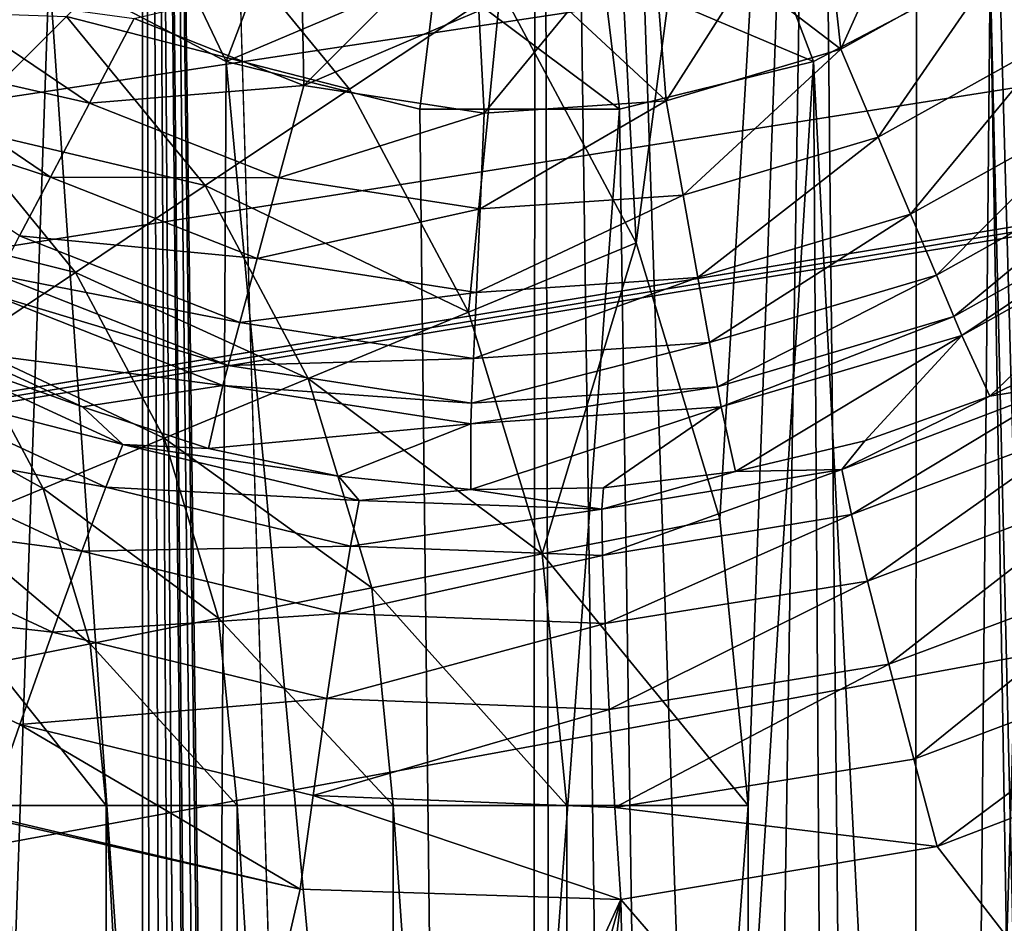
# Model space of a CAD drawing. Header units: metres. Extents: x -105 to 105, y -117 to 62.
# Tile 330 of 382: x 7.19 to 10.76, y 2.77 to 6.05. Entities that reach past the tile are written whole.
import ezdxf

# ---------------------------------------------------------------- set-up
doc = ezdxf.new("R2010")
doc.units = ezdxf.units.M
doc.layers.add('solid_509432_AD150_SW0001', color=7, linetype='CONTINUOUS')
doc.layers.add('solid_509432_AD150_SW0001_01', color=7, linetype='CONTINUOUS')

msp = doc.modelspace()

# ---------------------------------------------------------------- linework, layer by layer
at = {"layer": 'solid_509432_AD150_SW0001'}
for points in [[(90, 18.299999, -16.299999), (-53, -0.25, -16.299999), (-90, -0.25, -16.299999)], [(-90, 18.299999, -16.299999), (90, 18.299999, -16.299999), (-90, -0.25, -16.299999)]]:
    msp.add_3dface(points, dxfattribs=at)
at = {"layer": 'solid_509432_AD150_SW0001_01'}
for points in [[(6.158848, 18.585764, 71.856293), (7.271198, -90.493584, 71.846954), (7.627426, -90.37117, 71.843636)], [(7.633742, 18.070267, 71.843575), (6.158848, 18.585764, 71.856293), (7.627426, -90.37117, 71.843636)], [(6.158848, 18.585764, 71.856293), (7.181343, -90.514397, 71.847771), (7.271198, -90.493584, 71.846954)], [(-47.909828, -0.25, -16.299999), (-53, -0.25, -16.299999), (90, 18.299999, -16.299999)], [(-42.814568, -0.25, -16.299999), (-47.909828, -0.25, -16.299999), (90, 18.299999, -16.299999)], [(-37.719303, -0.25, -16.299999), (-42.814568, -0.25, -16.299999), (90, 18.299999, -16.299999)], [(-32.624043, -0.25, -16.299999), (-37.719303, -0.25, -16.299999), (90, 18.299999, -16.299999)], [(-27.549141, -0.25, -16.299999), (-32.624043, -0.25, -16.299999), (90, 18.299999, -16.299999)], [(-23, -0.25, -16.299999), (-27.549141, -0.25, -16.299999), (90, 18.299999, -16.299999)], [(-22.841265, -0.250993, -16.299999), (-23, -0.25, -16.299999), (90, 18.299999, -16.299999)], [(-22.698387, -0.251749, -16.299999), (-22.841265, -0.250993, -16.299999), (90, 18.299999, -16.299999)], [(-10.890583, -0.25, -16.299999), (-22.698387, -0.251749, -16.299999), (90, 18.299999, -16.299999)], [(0, -0.25, -16.299999), (-10.890583, -0.25, -16.299999), (90, 18.299999, -16.299999)], [(10.890579, -0.25, -16.299999), (0, -0.25, -16.299999), (90, 18.299999, -16.299999)], [(7.633742, 18.070267, 71.843575), (7.627426, -90.37117, 71.843636), (7.795491, -90.288895, 71.842018)], [(7.633742, 18.070267, 71.843575), (9.022556, -88.007729, 71.829117), (9.022556, -28.755762, 71.829117)], [(9.065643, 17.446205, 71.828629), (7.633742, 18.070267, 71.843575), (9.022556, -28.755762, 71.829117)], [(7.633742, 18.070267, 71.843575), (8.98235, -88.533623, 71.829575), (9.022556, -88.007729, 71.829117)], [(7.633742, 18.070267, 71.843575), (8.979424, -88.551857, 71.829605), (8.98235, -88.533623, 71.829575)], [(7.633742, 18.070267, 71.843575), (8.859094, -89.033203, 71.830948), (8.979424, -88.551857, 71.829605)], [(7.633742, 18.070267, 71.843575), (8.663997, -89.454674, 71.833084), (8.859094, -89.033203, 71.830948)], [(7.633742, 18.070267, 71.843575), (8.615164, -89.533127, 71.833611), (8.663997, -89.454674, 71.833084)], [(7.633742, 18.070267, 71.843575), (8.384526, -89.830048, 71.83606), (8.615164, -89.533127, 71.833611)], [(7.633742, 18.070267, 71.843575), (8.252732, -89.962006, 71.837433), (8.384526, -89.830048, 71.83606)], [(7.633742, 18.070267, 71.843575), (8.034111, -90.139801, 71.839661), (8.252732, -89.962006, 71.837433)], [(7.633742, 18.070267, 71.843575), (7.795491, -90.288895, 71.842018), (8.034111, -90.139801, 71.839661)], [(9.178672, -26.460121, 71.827347), (9.065643, 17.446205, 71.828629), (9.022556, -28.755762, 71.829117)], [(10.412165, -22.032551, 71.812241), (10.446499, 16.71714, 71.81179), (9.065643, 17.446205, 71.828629)], [(9.644741, -24.204479, 71.821861), (10.412165, -22.032551, 71.812241), (9.065643, 17.446205, 71.828629)], [(9.178672, -26.460121, 71.827347), (9.644741, -24.204479, 71.821861), (9.065643, 17.446205, 71.828629)], [(56.523369, 17.273149, -13.4), (4.535146, 17.273149, -13.4), (53, -0.25, -13.4)], [(52.950596, -0.25, -13.4), (53, -0.25, -13.4), (4.535146, 17.273149, -13.4)], [(52.900997, -0.249998, -13.4), (52.950596, -0.25, -13.4), (4.535146, 17.273149, -13.4)], [(41.241299, -0.200349, -13.4), (52.900997, -0.249998, -13.4), (4.535146, 17.273149, -13.4)], [(34.703178, -0.138733, -13.4), (41.241299, -0.200349, -13.4), (4.535146, 17.273149, -13.4)], [(27.671181, -0.053889, -13.4), (34.703178, -0.138733, -13.4), (4.535146, 17.273149, -13.4)], [(25.500853, -0.025307, -13.4), (27.671181, -0.053889, -13.4), (4.535146, 17.273149, -13.4)], [(23.374996, 0.00235, -13.4), (25.500853, -0.025307, -13.4), (4.535146, 17.273149, -13.4)], [(22.756027, 0.002081, -13.4), (23.374996, 0.00235, -13.4), (4.535146, 17.273149, -13.4)], [(22.091089, -0.016663, -13.4), (22.756027, 0.002081, -13.4), (4.535146, 17.273149, -13.4)], [(21.366352, -0.05458, -13.4), (22.091089, -0.016663, -13.4), (4.535146, 17.273149, -13.4)], [(20.567993, -0.11237, -13.4), (21.366352, -0.05458, -13.4), (4.535146, 17.273149, -13.4)], [(20.325861, -0.121734, -13.4), (20.567993, -0.11237, -13.4), (4.535146, 17.273149, -13.4)], [(20.115334, -0.11237, -13.4), (20.325861, -0.121734, -13.4), (4.535146, 17.273149, -13.4)], [(4.535146, -0.11237, -13.4), (20.115334, -0.11237, -13.4), (4.535146, 17.273149, -13.4)], [(10.412165, -22.032551, 71.812241), (11.466784, -19.984238, 71.797813), (10.446499, 16.71714, 71.81179)], [(11.466784, -19.984238, 71.797813), (11.76857, 15.887227, 71.793434), (10.446499, 16.71714, 71.81179)], [(9.12527, 10.951106, 68.879997), (9.422147, 5.238026, 68.879997), (8.929769, 6.159431, 68.879997)], [(9.12527, 10.951106, 68.879997), (10.075418, 10.182426, 68.879997), (9.422147, 5.238026, 68.879997)], [(10.075418, 10.182426, 68.879997), (9.725224, 4.238317, 68.879997), (9.422147, 5.238026, 68.879997)], [(10.075418, 10.182426, 68.879997), (9.827391, 3.2, 68.879997), (9.725224, 4.238317, 68.879997)], [(10.075418, 10.182426, 68.879997), (9.827391, -5.8, 68.879997), (9.827391, 3.2, 68.879997)], [(10.075418, 10.182426, 68.879997), (10.310082, -12.572193, 68.879997), (9.827391, -5.8, 68.879997)], [(10.075418, 10.182426, 68.879997), (10.961078, 9.340251, 68.879997), (10.310082, -12.572193, 68.879997)], [(10.961078, 9.340251, 68.879997), (11.178156, -11.711964, 68.879997), (10.310082, -12.572193, 68.879997)], [(7, -2.3, 3.6), (7.29579, 6.23106, 3.6), (6.754485, 6.710617, 3.6)], [(11, -6.3, 3.6), (11.245516, 6.710617, 3.6), (10.70421, 6.23106, 3.6)], [(10.740372, 6.262359, -3.603846), (11.232481, 6.703249, -3.603846), (10.941905, 5.980083, -3.468048)], [(7.579852, 6.64253, 3.1), (7.29579, 6.23106, 3.6), (7.936197, 5.894947, 3.6)], [(8.113498, 6.362455, 3.1), (7.579852, 6.64253, 3.1), (7.936197, 5.894947, 3.6)], [(7.357871, 6.05787, 68.590508), (7.80245, 6.50245, 68.807167), (8.38327, 5.794718, 68.807167)], [(8.38327, 5.794718, 68.807167), (7.80245, 6.50245, 68.807167), (8.929769, 6.159431, 68.879997)], [(10.16357, 5.940093, -3.603846), (10.120552, 6.325159, -3.65), (10.406547, 6.482539, -3.65)], [(10.16357, 5.940093, -3.603846), (10.406547, 6.482539, -3.65), (10.740372, 6.262359, -3.603846)], [(8.698611, 6.218234, 3.1), (8.113498, 6.362455, 3.1), (7.936197, 5.894947, 3.6)], [(9.886502, 6.362455, 3.1), (9.301389, 6.218234, 3.1), (10.063803, 5.894947, 3.6)], [(9.886502, 6.362455, 3.1), (10.063803, 5.894947, 3.6), (10.70421, 6.23106, 3.6)], [(10.16357, 5.940093, -3.603846), (9.817283, 6.204493, -3.65), (10.120552, 6.325159, -3.65)], [(10.16357, 5.940093, -3.603846), (10.740372, 6.262359, -3.603846), (10.29831, 5.620499, -3.468048)], [(10.740372, 6.262359, -3.603846), (10.941905, 5.980083, -3.468048), (10.29831, 5.620499, -3.468048)], [(7, -2.3, 3.6), (7.890118, -2.400297, 3.6), (7.29579, 6.23106, 3.6)], [(7.890118, -2.400297, 3.6), (7.936197, 5.894947, 3.6), (7.29579, 6.23106, 3.6)], [(8.698611, 6.218234, 3.1), (7.936197, 5.894947, 3.6), (8.638337, 5.72188, 3.6)], [(8.698611, 6.218234, 3.1), (8.638337, 5.72188, 3.6), (9.361663, 5.72188, 3.6)], [(9.301389, 6.218234, 3.1), (8.698611, 6.218234, 3.1), (9.361663, 5.72188, 3.6)], [(9.301389, 6.218234, 3.1), (9.361663, 5.72188, 3.6), (10.063803, 5.894947, 3.6)], [(10.603883, -4.564479, 3.6), (10.70421, 6.23106, 3.6), (10.063803, 5.894947, 3.6)], [(10.603883, -4.564479, 3.6), (10.899703, -5.409883, 3.6), (10.70421, 6.23106, 3.6)], [(10.899703, -5.409883, 3.6), (11, -6.3, 3.6), (10.70421, 6.23106, 3.6)], [(7.603097, 6.050539, -3.603846), (8.210459, 6.195578, -3.65), (8.217982, 5.808731, -3.603846)], [(8.217982, 5.808731, -3.603846), (8.210459, 6.195578, -3.65), (8.527251, 6.116976, -3.65)], [(9.530147, 5.752131, -3.603846), (9.501385, 6.122381, -3.65), (9.817283, 6.204493, -3.65)], [(9.530147, 5.752131, -3.603846), (9.817283, 6.204493, -3.65), (10.16357, 5.940093, -3.603846)], [(6.831097, 6.157403, -3.468048), (7.441337, 5.743734, -3.468048), (6.634661, 5.927121, -3.250977)], [(7.603097, 6.050539, -3.603846), (7.441337, 5.743734, -3.468048), (6.831097, 6.157403, -3.468048)], [(8.814858, 4.987273, 68.807167), (8.38327, 5.794718, 68.807167), (8.929769, 6.159431, 68.879997)], [(8.814858, 4.987273, 68.807167), (8.929769, 6.159431, 68.879997), (9.422147, 5.238026, 68.879997)], [(8.217982, 5.808731, -3.603846), (8.527251, 6.116976, -3.65), (8.851347, 6.078281, -3.65)], [(9.530147, 5.752131, -3.603846), (9.177736, 6.080092, -3.65), (9.501385, 6.122381, -3.65)], [(6.957966, 5.657966, 68.240654), (6.431211, 6.090262, 68.240654), (7.357871, 6.05787, 68.590508)], [(8.217982, 5.808731, -3.603846), (8.851347, 6.078281, -3.65), (8.870924, 5.707622, -3.603846)], [(8.870924, 5.707622, -3.603846), (8.851347, 6.078281, -3.65), (9.177736, 6.080092, -3.65)], [(8.870924, 5.707622, -3.603846), (9.177736, 6.080092, -3.65), (9.530147, 5.752131, -3.603846)], [(6.957966, 5.657966, 68.240654), (7.357871, 6.05787, 68.590508), (7.8605, 5.445415, 68.590508)], [(7.8605, 5.445415, 68.590508), (7.357871, 6.05787, 68.590508), (8.38327, 5.794718, 68.807167)], [(7.603097, 6.050539, -3.603846), (8.217982, 5.808731, -3.603846), (7.441337, 5.743734, -3.468048)], [(10.29831, 5.620499, -3.468048), (10.941905, 5.980083, -3.468048), (10.415898, 5.341589, -3.250977)], [(10.941905, 5.980083, -3.468048), (11.117782, 5.733742, -3.250977), (10.415898, 5.341589, -3.250977)], [(6.634661, 5.927121, -3.250977), (7.300169, 5.475986, -3.250977), (6.478992, 5.74463, -2.96602)], [(7.441337, 5.743734, -3.468048), (7.300169, 5.475986, -3.250977), (6.634661, 5.927121, -3.250977)], [(9.530147, 5.752131, -3.603846), (10.16357, 5.940093, -3.603846), (9.591537, 5.410771, -3.468048)], [(10.16357, 5.940093, -3.603846), (10.29831, 5.620499, -3.468048), (9.591537, 5.410771, -3.468048)], [(7.890118, -2.400297, 3.6), (8.73552, -2.696117, 3.6), (7.936197, 5.894947, 3.6)], [(8.73552, -2.696117, 3.6), (8.638337, 5.72188, 3.6), (7.936197, 5.894947, 3.6)], [(9.493982, -3.172695, 3.6), (10.063803, 5.894947, 3.6), (9.361663, 5.72188, 3.6)], [(9.493982, -3.172695, 3.6), (10.127305, -3.806017, 3.6), (10.063803, 5.894947, 3.6)], [(10.127305, -3.806017, 3.6), (10.603883, -4.564479, 3.6), (10.063803, 5.894947, 3.6)], [(8.217982, 5.808731, -3.603846), (8.127426, 5.473926, -3.468048), (7.441337, 5.743734, -3.468048)], [(7.8605, 5.445415, 68.590508), (8.38327, 5.794718, 68.807167), (8.814858, 4.987273, 68.807167)], [(8.217982, 5.808731, -3.603846), (8.870924, 5.707622, -3.603846), (8.127426, 5.473926, -3.468048)], [(7.300169, 5.475986, -3.250977), (7.188299, 5.263805, -2.96602), (6.478992, 5.74463, -2.96602)], [(7.441337, 5.743734, -3.468048), (8.127426, 5.473926, -3.468048), (7.300169, 5.475986, -3.250977)], [(9.530147, 5.752131, -3.603846), (9.591537, 5.410771, -3.468048), (8.855977, 5.361108, -3.468048)], [(8.870924, 5.707622, -3.603846), (9.530147, 5.752131, -3.603846), (8.855977, 5.361108, -3.468048)], [(8.870924, 5.707622, -3.603846), (8.855977, 5.361108, -3.468048), (8.127426, 5.473926, -3.468048)], [(8.73552, -2.696117, 3.6), (9.361663, 5.72188, 3.6), (8.638337, 5.72188, 3.6)], [(8.73552, -2.696117, 3.6), (9.493982, -3.172695, 3.6), (9.361663, 5.72188, 3.6)], [(10.415898, 5.341589, -3.250977), (11.117782, 5.733742, -3.250977), (10.509082, 5.120564, -2.96602)], [(11.117782, 5.733742, -3.250977), (11.257159, 5.538525, -2.96602), (10.509082, 5.120564, -2.96602)], [(6.622386, 5.322386, 67.774803), (6.957966, 5.657966, 68.240654), (7.390262, 5.131211, 68.240654)], [(7.390262, 5.131211, 68.240654), (6.957966, 5.657966, 68.240654), (7.8605, 5.445415, 68.590508)], [(9.591537, 5.410771, -3.468048), (10.29831, 5.620499, -3.468048), (9.645112, 5.112868, -3.250977)], [(10.29831, 5.620499, -3.468048), (10.415898, 5.341589, -3.250977), (9.645112, 5.112868, -3.250977)], [(10.509082, 5.120564, -2.96602), (11.257159, 5.538525, -2.96602), (10.572117, 4.971049, -2.630746)], [(11.257159, 5.538525, -2.96602), (11.351441, 5.406468, -2.630746), (10.572117, 4.971049, -2.630746)], [(7.300169, 5.475986, -3.250977), (8.048397, 5.181742, -3.250977), (7.188299, 5.263805, -2.96602)], [(8.127426, 5.473926, -3.468048), (8.048397, 5.181742, -3.250977), (7.300169, 5.475986, -3.250977)], [(8.127426, 5.473926, -3.468048), (8.855977, 5.361108, -3.468048), (8.048397, 5.181742, -3.250977)], [(7.390262, 5.131211, 68.240654), (7.8605, 5.445415, 68.590508), (8.233988, 4.746668, 68.590508)], [(8.233988, 4.746668, 68.590508), (7.8605, 5.445415, 68.590508), (8.814858, 4.987273, 68.807167)], [(9.591537, 5.410771, -3.468048), (9.645112, 5.112868, -3.250977), (8.842933, 5.058707, -3.250977)], [(8.855977, 5.361108, -3.468048), (9.591537, 5.410771, -3.468048), (8.842933, 5.058707, -3.250977)], [(10.572117, 4.971049, -2.630746), (11.351441, 5.406468, -2.630746), (10.60106, 4.902399, -2.267689)], [(11.351441, 5.406468, -2.630746), (11.394732, 5.345834, -2.267689), (10.60106, 4.902399, -2.267689)], [(8.855977, 5.361108, -3.468048), (8.842933, 5.058707, -3.250977), (8.048397, 5.181742, -3.250977)], [(6.995663, 4.867548, 67.774803), (6.622386, 5.322386, 67.774803), (7.390262, 5.131211, 68.240654)], [(9.645112, 5.112868, -3.250977), (10.415898, 5.341589, -3.250977), (9.687569, 4.876789, -2.96602)], [(10.415898, 5.341589, -3.250977), (10.509082, 5.120564, -2.96602), (9.687569, 4.876789, -2.96602)], [(10.702817, 4.682299, 0.811682), (10.60106, 4.902399, -2.267689), (11.394732, 5.345834, -2.267689)], [(11.135472, 4.893201, 0.826894), (10.702817, 4.682299, 0.811682), (11.394732, 5.345834, -2.267689)], [(7.188299, 5.263805, -2.96602), (7.98577, 4.950196, -2.96602), (7.112624, 5.120274, -2.630746)], [(8.048397, 5.181742, -3.250977), (7.98577, 4.950196, -2.96602), (7.188299, 5.263805, -2.96602)], [(9.080629, 4.111144, 68.807167), (8.814858, 4.987273, 68.807167), (9.422147, 5.238026, 68.879997)], [(9.080629, 4.111144, 68.807167), (9.422147, 5.238026, 68.879997), (9.725224, 4.238317, 68.879997)], [(8.048397, 5.181742, -3.250977), (8.842933, 5.058707, -3.250977), (7.98577, 4.950196, -2.96602)], [(6.995663, 4.867548, 67.774803), (7.390262, 5.131211, 68.240654), (7.711487, 4.530241, 68.240654)], [(7.112624, 5.120274, -2.630746), (7.943405, 4.793565, -2.630746), (7.077877, 5.054371, -2.267689)], [(7.98577, 4.950196, -2.96602), (7.943405, 4.793565, -2.630746), (7.112624, 5.120274, -2.630746)], [(7.711487, 4.530241, 68.240654), (7.390262, 5.131211, 68.240654), (8.233988, 4.746668, 68.590508)], [(9.645112, 5.112868, -3.250977), (9.687569, 4.876789, -2.96602), (8.832596, 4.819063, -2.96602)], [(8.842933, 5.058707, -3.250977), (9.645112, 5.112868, -3.250977), (8.832596, 4.819063, -2.96602)], [(9.687569, 4.876789, -2.96602), (10.509082, 5.120564, -2.96602), (9.716289, 4.717092, -2.630746)], [(10.509082, 5.120564, -2.96602), (10.572117, 4.971049, -2.630746), (9.716289, 4.717092, -2.630746)], [(6.978363, 4.844532, 0.680698), (7.077877, 5.054371, -2.267689), (7.923953, 4.721647, -2.267689)], [(7.943405, 4.793565, -2.630746), (7.923953, 4.721647, -2.267689), (7.077877, 5.054371, -2.267689)], [(8.842933, 5.058707, -3.250977), (8.832596, 4.819063, -2.96602), (7.98577, 4.950196, -2.96602)], [(8.233988, 4.746668, 68.590508), (8.814858, 4.987273, 68.807167), (9.080629, 4.111144, 68.807167)], [(9.716289, 4.717092, -2.630746), (10.572117, 4.971049, -2.630746), (9.729476, 4.643766, -2.267689)], [(10.572117, 4.971049, -2.630746), (10.60106, 4.902399, -2.267689), (9.729476, 4.643766, -2.267689)], [(7.98577, 4.950196, -2.96602), (8.832596, 4.819063, -2.96602), (7.943405, 4.793565, -2.630746)], [(9.781416, 4.409468, 0.779293), (9.729476, 4.643766, -2.267689), (10.60106, 4.902399, -2.267689)], [(10.249678, 4.520421, 0.79576), (9.781416, 4.409468, 0.779293), (10.60106, 4.902399, -2.267689)], [(10.702817, 4.682299, 0.811682), (10.249678, 4.520421, 0.79576), (10.60106, 4.902399, -2.267689)], [(10.990044, 4.729917, 1.189961), (10.702817, 4.682299, 0.811682), (11.135472, 4.893201, 0.826894)], [(6.763923, 4.876386, 1.043887), (7.562281, 4.508081, 1.071523), (6.672842, 4.735818, 1.383832)], [(6.696092, 4.667381, 67.215843), (6.995663, 4.867548, 67.774803), (7.273032, 4.348627, 67.774803)], [(6.763923, 4.876386, 1.043887), (6.978363, 4.844532, 0.680698), (7.415764, 4.643845, 0.696084)], [(6.763923, 4.876386, 1.043887), (7.415764, 4.643845, 0.696084), (7.562281, 4.508081, 1.071523)], [(7.273032, 4.348627, 67.774803), (6.995663, 4.867548, 67.774803), (7.711487, 4.530241, 68.240654)], [(9.687569, 4.876789, -2.96602), (9.716289, 4.717092, -2.630746), (8.825603, 4.656955, -2.630746)], [(8.832596, 4.819063, -2.96602), (9.687569, 4.876789, -2.96602), (8.825603, 4.656955, -2.630746)], [(7.415764, 4.643845, 0.696084), (6.978363, 4.844532, 0.680698), (7.923953, 4.721647, -2.267689)], [(8.832596, 4.819063, -2.96602), (8.825603, 4.656955, -2.630746), (7.943405, 4.793565, -2.630746)], [(7.943405, 4.793565, -2.630746), (8.825603, 4.656955, -2.630746), (7.923953, 4.721647, -2.267689)], [(7.711487, 4.530241, 68.240654), (8.233988, 4.746668, 68.590508), (8.46398, 3.988485, 68.590508)], [(8.46398, 3.988485, 68.590508), (8.233988, 4.746668, 68.590508), (9.080629, 4.111144, 68.807167)], [(6.672842, 4.735818, 1.383832), (7.500056, 4.352533, 1.411448), (6.542474, 4.525688, 1.671004)], [(7.562281, 4.508081, 1.071523), (7.500056, 4.352533, 1.411448), (6.672842, 4.735818, 1.383832)], [(7.872647, 4.49259, 0.712164), (7.415764, 4.643845, 0.696084), (7.923953, 4.721647, -2.267689)], [(7.872647, 4.49259, 0.712164), (7.923953, 4.721647, -2.267689), (8.822392, 4.582522, -2.267689)], [(8.825603, 4.656955, -2.630746), (8.822392, 4.582522, -2.267689), (7.923953, 4.721647, -2.267689)], [(9.716289, 4.717092, -2.630746), (9.729476, 4.643766, -2.267689), (8.822392, 4.582522, -2.267689)], [(8.825603, 4.656955, -2.630746), (9.716289, 4.717092, -2.630746), (8.822392, 4.582522, -2.267689)], [(10.166319, 4.41723, 1.161541), (10.702817, 4.682299, 0.811682), (10.990044, 4.729917, 1.189961)], [(10.166319, 4.41723, 1.161541), (10.990044, 4.729917, 1.189961), (10.202022, 4.253536, 1.501468)], [(10.990044, 4.729917, 1.189961), (11.057929, 4.576781, 1.529896), (10.202022, 4.253536, 1.501468)], [(10.166319, 4.41723, 1.161541), (10.249678, 4.520421, 0.79576), (10.702817, 4.682299, 0.811682)], [(6.940166, 4.21075, 67.215843), (6.696092, 4.667381, 67.215843), (7.273032, 4.348627, 67.774803)], [(7.562281, 4.508081, 1.071523), (7.415764, 4.643845, 0.696084), (7.872647, 4.49259, 0.712164)], [(8.822389, 4.345165, 0.74557), (8.822392, 4.582522, -2.267689), (9.729476, 4.643766, -2.267689)], [(9.303686, 4.350802, 0.762498), (8.822389, 4.345165, 0.74557), (9.729476, 4.643766, -2.267689)], [(9.781416, 4.409468, 0.779293), (9.303686, 4.350802, 0.762498), (9.729476, 4.643766, -2.267689)], [(8.343428, 4.392624, 0.728722), (7.872647, 4.49259, 0.712164), (8.822392, 4.582522, -2.267689)], [(8.822389, 4.345165, 0.74557), (8.343428, 4.392624, 0.728722), (8.822392, 4.582522, -2.267689)], [(10.202022, 4.253536, 1.501468), (11.057929, 4.576781, 1.529896), (10.260012, 4.013121, 1.788624)], [(11.057929, 4.576781, 1.529896), (11.162724, 4.352792, 1.817059), (10.260012, 4.013121, 1.788624)], [(7.273032, 4.348627, 67.774803), (7.711487, 4.530241, 68.240654), (7.909297, 3.878151, 68.240654)], [(7.909297, 3.878151, 68.240654), (7.711487, 4.530241, 68.240654), (8.46398, 3.988485, 68.590508)], [(6.542474, 4.525688, 1.671004), (7.413164, 4.120997, 1.698602), (6.381142, 4.259408, 1.887071)], [(7.500056, 4.352533, 1.411448), (7.413164, 4.120997, 1.698602), (6.542474, 4.525688, 1.671004)], [(7.562281, 4.508081, 1.071523), (8.417998, 4.304402, 1.101128), (7.500056, 4.352533, 1.411448)], [(7.562281, 4.508081, 1.071523), (7.872647, 4.49259, 0.712164), (8.343428, 4.392624, 0.728722)], [(7.562281, 4.508081, 1.071523), (8.343428, 4.392624, 0.728722), (8.417998, 4.304402, 1.101128)], [(10.166319, 4.41723, 1.161541), (9.781416, 4.409468, 0.779293), (10.249678, 4.520421, 0.79576)], [(8.417998, 4.304402, 1.101128), (8.343428, 4.392624, 0.728722), (8.822389, 4.345165, 0.74557)], [(9.297543, 4.273605, 1.131536), (9.781416, 4.409468, 0.779293), (10.166319, 4.41723, 1.161541)], [(9.297543, 4.273605, 1.131536), (10.166319, 4.41723, 1.161541), (9.29993, 4.106064, 1.471455)], [(9.297543, 4.273605, 1.131536), (9.303686, 4.350802, 0.762498), (9.781416, 4.409468, 0.779293)], [(10.166319, 4.41723, 1.161541), (10.202022, 4.253536, 1.501468), (9.29993, 4.106064, 1.471455)], [(7.500056, 4.352533, 1.411448), (8.387313, 4.139682, 1.441044), (7.413164, 4.120997, 1.698602)], [(8.417998, 4.304402, 1.101128), (8.387313, 4.139682, 1.441044), (7.500056, 4.352533, 1.411448)], [(10.260012, 4.013121, 1.788624), (11.162724, 4.352792, 1.817059), (10.336588, 3.711331, 2.004679)], [(11.162724, 4.352792, 1.817059), (11.297739, 4.072248, 2.03312), (10.336588, 3.711331, 2.004679)], [(6.940166, 4.21075, 67.215843), (7.273032, 4.348627, 67.774803), (7.443835, 3.785565, 67.774803)], [(7.443835, 3.785565, 67.774803), (7.273032, 4.348627, 67.774803), (7.909297, 3.878151, 68.240654)], [(8.417998, 4.304402, 1.101128), (8.822389, 4.345165, 0.74557), (9.297543, 4.273605, 1.131536)], [(9.297543, 4.273605, 1.131536), (8.822389, 4.345165, 0.74557), (9.303686, 4.350802, 0.762498)], [(8.417998, 4.304402, 1.101128), (9.297543, 4.273605, 1.131536), (8.387313, 4.139682, 1.441044)], [(6.381142, 4.259408, 1.887071), (7.307151, 3.828253, 1.914656), (6.199143, 3.953974, 2.018243)], [(7.413164, 4.120997, 1.698602), (7.307151, 3.828253, 1.914656), (6.381142, 4.259408, 1.887071)], [(9.297543, 4.273605, 1.131536), (9.29993, 4.106064, 1.471455), (8.387313, 4.139682, 1.441044)], [(9.29993, 4.106064, 1.471455), (10.202022, 4.253536, 1.501468), (9.309062, 3.858914, 1.758605)], [(10.202022, 4.253536, 1.501468), (10.260012, 4.013121, 1.788624), (9.309062, 3.858914, 1.758605)], [(7.090466, 3.715276, 67.215843), (6.940166, 4.21075, 67.215843), (7.443835, 3.785565, 67.774803)], [(9.080629, 4.111144, 68.807167), (9.725224, 4.238317, 68.879997), (9.827391, 3.2, 68.879997)], [(7.07303, 3.162548, 2.084185), (8.204229, 2.89638, 2.113807), (2.711786, 4.149403, 1.969982)], [(7, -2.3, 2.082273), (2.711786, 4.149403, 1.969982), (8.204229, 2.89638, 2.113807)], [(8.387313, 4.139682, 1.441044), (8.347513, 3.89559, 1.728191), (7.413164, 4.120997, 1.698602)], [(8.387313, 4.139682, 1.441044), (9.29993, 4.106064, 1.471455), (8.347513, 3.89559, 1.728191)], [(7.413164, 4.120997, 1.698602), (8.347513, 3.89559, 1.728191), (7.307151, 3.828253, 1.914656)], [(9.29993, 4.106064, 1.471455), (9.309062, 3.858914, 1.758605), (8.347513, 3.89559, 1.728191)], [(8.46398, 3.988485, 68.590508), (9.080629, 4.111144, 68.807167), (9.170369, 3.2, 68.807167)], [(9.080629, 4.111144, 68.807167), (9.827391, 3.2, 68.879997), (9.170369, 3.2, 68.807167)], [(10.336588, 3.711331, 2.004679), (11.297739, 4.072248, 2.03312), (10.426861, 3.36743, 2.135842)], [(11.297739, 4.072248, 2.03312), (11.454356, 3.753056, 2.164287), (10.426861, 3.36743, 2.135842)], [(9.309062, 3.858914, 1.758605), (10.260012, 4.013121, 1.788624), (9.324356, 3.547932, 1.974655)], [(10.260012, 4.013121, 1.788624), (10.336588, 3.711331, 2.004679), (9.324356, 3.547932, 1.974655)], [(7.909297, 3.878151, 68.240654), (8.46398, 3.988485, 68.590508), (8.541639, 3.2, 68.590508)], [(8.46398, 3.988485, 68.590508), (9.170369, 3.2, 68.807167), (8.541639, 3.2, 68.590508)], [(6.199143, 3.953974, 2.018243), (7.188784, 3.492987, 2.045818), (7.07303, 3.162548, 2.084185)], [(7.307151, 3.828253, 1.914656), (7.188784, 3.492987, 2.045818), (6.199143, 3.953974, 2.018243)], [(8.347513, 3.89559, 1.728191), (8.301138, 3.587708, 1.944239), (7.307151, 3.828253, 1.914656)], [(8.347513, 3.89559, 1.728191), (9.309062, 3.858914, 1.758605), (8.301138, 3.587708, 1.944239)], [(7.443835, 3.785565, 67.774803), (7.909297, 3.878151, 68.240654), (7.976089, 3.2, 68.240654)], [(7.909297, 3.878151, 68.240654), (8.541639, 3.2, 68.590508), (7.976089, 3.2, 68.240654)], [(9.309062, 3.858914, 1.758605), (9.324356, 3.547932, 1.974655), (8.301138, 3.587708, 1.944239)], [(7.307151, 3.828253, 1.914656), (8.301138, 3.587708, 1.944239), (7.188784, 3.492987, 2.045818)], [(7.090466, 3.715276, 67.215843), (7.443835, 3.785565, 67.774803), (7.501508, 3.2, 67.774803)], [(7.443835, 3.785565, 67.774803), (7.976089, 3.2, 68.240654), (7.501508, 3.2, 67.774803)], [(10.426861, 3.36743, 2.135842), (11.454356, 3.753056, 2.164287), (10.51178, 3.051578, 2.174232)], [(11.454356, 3.753056, 2.164287), (11.59725, 3.466968, 2.202656), (10.51178, 3.051578, 2.174232)], [(7.090466, 3.715276, 67.215843), (7.501508, 3.2, 67.774803), (7.141217, 3.2, 67.215843)], [(9.324356, 3.547932, 1.974655), (10.336588, 3.711331, 2.004679), (9.344837, 3.192969, 2.105815)], [(10.336588, 3.711331, 2.004679), (10.426861, 3.36743, 2.135842), (9.344837, 3.192969, 2.105815)], [(8.301138, 3.587708, 1.944239), (8.251149, 3.235689, 2.075398), (7.188784, 3.492987, 2.045818)], [(8.301138, 3.587708, 1.944239), (9.324356, 3.547932, 1.974655), (8.251149, 3.235689, 2.075398)], [(9.324356, 3.547932, 1.974655), (9.344837, 3.192969, 2.105815), (8.251149, 3.235689, 2.075398)], [(7.188784, 3.492987, 2.045818), (8.204229, 2.89638, 2.113807), (7.07303, 3.162548, 2.084185)], [(7.188784, 3.492987, 2.045818), (8.251149, 3.235689, 2.075398), (8.204229, 2.89638, 2.113807)], [(10.51178, 3.051578, 2.174232), (11.59725, 3.466968, 2.202656), (21.654612, -11.367823, 2.466017)], [(9.344837, 3.192969, 2.105815), (10.426861, 3.36743, 2.135842), (10.51178, 3.051578, 2.174232)], [(8.251149, 3.235689, 2.075398), (9.365834, 2.858877, 2.144225), (8.204229, 2.89638, 2.113807)], [(8.251149, 3.235689, 2.075398), (9.344837, 3.192969, 2.105815), (9.365834, 2.858877, 2.144225)], [(7.141217, 3.2, 67.215843), (7.500667, -5.8, 67.773766), (7.140921, -5.8, 67.215248)], [(7.141217, 3.2, 67.215843), (7.501508, 3.2, 67.774803), (7.500667, -5.8, 67.773766)], [(7.501508, 3.2, 67.774803), (7.974517, -5.8, 68.239418), (7.500667, -5.8, 67.773766)], [(7.501508, 3.2, 67.774803), (7.976089, 3.2, 68.240654), (7.974517, -5.8, 68.239418)], [(7.976089, 3.2, 68.240654), (8.539234, -5.8, 68.589363), (7.974517, -5.8, 68.239418)], [(7.976089, 3.2, 68.240654), (8.541639, 3.2, 68.590508), (8.539234, -5.8, 68.589363)], [(8.541639, 3.2, 68.590508), (9.167122, -5.8, 68.806442), (8.539234, -5.8, 68.589363)], [(8.541639, 3.2, 68.590508), (9.170369, 3.2, 68.807167), (9.167122, -5.8, 68.806442)], [(9.167122, -5.8, 68.806442), (9.827391, 3.2, 68.879997), (9.827391, -5.8, 68.879997)], [(9.170369, 3.2, 68.807167), (9.827391, 3.2, 68.879997), (9.167122, -5.8, 68.806442)], [(9.344837, 3.192969, 2.105815), (10.51178, 3.051578, 2.174232), (9.365834, 2.858877, 2.144225)], [(9.365834, 2.858877, 2.144225), (10.51178, 3.051578, 2.174232), (21.654612, -11.367823, 2.466017)], [(7, -2.3, 2.082273), (8.204229, 2.89638, 2.113807), (9.365834, 2.858877, 2.144225)], [(7.890296, -2.400338, 2.105586), (7, -2.3, 2.082273), (9.365834, 2.858877, 2.144225)], [(8.735818, -2.69626, 2.127727), (7.890296, -2.400338, 2.105586), (9.365834, 2.858877, 2.144225)], [(9.494305, -3.172952, 2.147589), (8.735818, -2.69626, 2.127727), (9.365834, 2.858877, 2.144225)], [(9.494305, -3.172952, 2.147589), (9.365834, 2.858877, 2.144225), (21.654612, -11.367823, 2.466017)]]:
    msp.add_3dface(points, dxfattribs=at)

doc.saveas('drawing.dxf')
